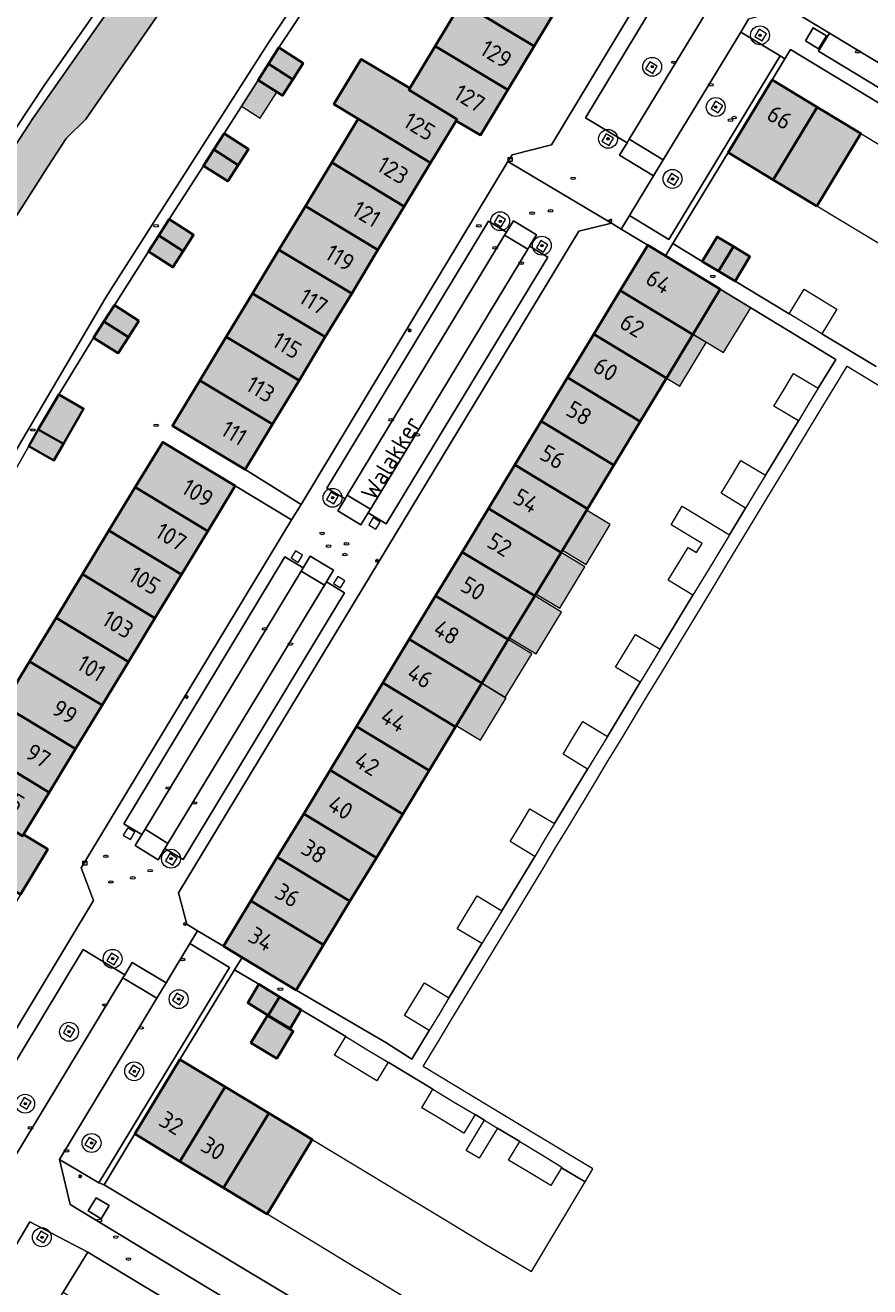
# Model space of a CAD drawing. Header units: metres. Extents: x 125349 to 128236, y 501602 to 503797.
# Tile 615 of 718: x 127601 to 127690, y 502749 to 502882. Entities that reach past the tile are written whole.
import ezdxf
from ezdxf.enums import TextEntityAlignment as Align

# ---------------------------------------------------------------- set-up
doc = ezdxf.new("R2010")
doc.units = ezdxf.units.M
doc.layers.get('0').update_dxf_attribs({"linetype": 'CONTINUOUS'})
for name, color, linetype, lineweight in [('B-WE-GR-BEPLANTING_CULTUUR_BOSPLANTSOEN-GV', 90, 'CONTINUOUS', 18), ('B-WE-GR-BOOM-S-500', 90, 'CONTINUOUS', 18), ('B-WE-GR-GRAS-GV', 60, 'CONTINUOUS', 13), ('B-WE-IE-MEUBILAIR-S', 7, 'CONTINUOUS', 18), ('B-WE-IE-MEUBILAIR_WEGMEUBILAIR-GV', 7, 'CONTINUOUS', 18), ('B-WE-OG-BEBOUWING-GV', 7, 'CONTINUOUS', 35), ('B-WE-OG-BEBOUWING-T18', 10, 'CONTINUOUS', 18), ('B-WE-OG-BEBOUWING_OVERBOUWING-GV', 7, 'CONTINUOUS', 18), ('B-WE-OG-TERREIN_ERF-GV', 7, 'CONTINUOUS', 18), ('B-WE-OG-TERREIN_OEVER-GV', 7, 'CONTINUOUS', 18), ('B-WE-OG-TOPOGRAFIE-T18', 10, 'CONTINUOUS', 18), ('B-WE-OG-WATER_SLOOT-GV', 120, 'CONTINUOUS', 18), ('B-WE-VH-OPENVERHARDING-GV', 90, 'CONTINUOUS', 18), ('B-WE-VH-OPENVERHARDING_BETONSTRAATSTEEN-GV', 90, 'CONTINUOUS', 18)]:
    doc.layers.add(name, color=color, linetype=linetype, lineweight=lineweight)
for name, color, linetype, lineweight, true_color in [('B-WE-OG-BEBOUWING-V', 7, 'CONTINUOUS', 18, 0xcc646e), ('B-WE-OG-BEBOUWING_OVERBOUWING-V', 7, 'CONTINUOUS', 18, 0xcc646e), ('B-WE-OG-WATER_SLOOT-V', 7, 'CONTINUOUS', 18, 0x73e9ff)]:
    doc.layers.add(name, color=color, linetype=linetype, lineweight=lineweight, true_color=true_color)
doc.styles.add('NLCS-ISO', font='NLCS-ISO.ttf')
doc.styles.add('NLCS-ISO-M1000-T18', font='NLCS-ISO.ttf', dxfattribs={"height": 1.8})

# ---------------------------------------------------------------- blocks, each defined once
blk = doc.blocks.new('SIE-MEUBILAIR_KAST_CAI-SO')
for points in [[(-1, 1), (1, 1), (1, 0.84), (-1, 0.84)], [(-1, 0.76), (1, 0.76), (1, -1), (-1, -1)]]:
    blk.add_lwpolyline(points, close=True)
at = {"style": 'NLCS-ISO'}
blk.add_text('cai', height=0.75, dxfattribs=at).set_placement((0, 0), align=Align.MIDDLE_CENTER)
blk = doc.blocks.new('SIE-MEUBILAIR_PAAL_LICHTMAST-SO')
for points in [[(-0.62, 0), (-1, 0)], [(-0.71, 0.71), (-0.44, 0.44)], [(0, 1), (0, 0.62)], [(0.44, 0.44), (0.71, 0.71)], [(1, 0), (0.62, 0)], [(-0.71, -0.71), (-0.44, -0.44)], [(0, -0.62), (0, -1)], [(0.44, -0.44), (0.71, -0.71)]]:
    blk.add_lwpolyline(points)
blk.add_circle((0, 0), 0.5)
blk = doc.blocks.new('SIE-MEUBILAIR_PUT_RIOOLPUT-SO')
blk.add_ellipse((0, 0), major_axis=(1.25, 0), ratio=0.54)
at = {"style": 'NLCS-ISO'}
blk.add_text('ri', height=0.75, dxfattribs=at).set_placement((-0.04, 0.07), align=Align.MIDDLE_CENTER)
blk = doc.blocks.new('SIE-MEUBILAIR_PUT_BRANDKRAAN-SO')
blk.add_ellipse((0, 0), major_axis=(1.25, 0), ratio=0.54)
at = {"style": 'NLCS-ISO'}
blk.add_text('bk', height=0.75, dxfattribs=at).set_placement((0.03, 0), align=Align.MIDDLE_CENTER)
blk = doc.blocks.new('SIE-MEUBILAIR_PUT_KOLK-SO')
blk.add_ellipse((0, 0), major_axis=(1.25, 0), ratio=0.54)
at = {"style": 'NLCS-ISO'}
blk.add_text('klk', height=0.75, dxfattribs=at).set_placement((0.03, 0), align=Align.MIDDLE_CENTER)
blk = doc.blocks.new('SIE-MEUBILAIR_PUT_BRANDSTOFPUT-SO')
blk.add_ellipse((0, 0), major_axis=(1.25, 0), ratio=0.54)
at = {"style": 'NLCS-ISO'}
blk.add_text('brs', height=0.75, dxfattribs=at).set_placement((0.03, 0), align=Align.MIDDLE_CENTER)
blk = doc.blocks.new('SGR-BOOM_01-SO')
at = {"linetype": 'ByBlock', "lineweight": 18}
h = blk.add_hatch(color=0, dxfattribs=at)
h.dxf.hatch_style = 1
edge = h.paths.add_edge_path()
edge.add_arc((0, 0), 0.25, 0, 360)
at = {"color": 0, "linetype": 'ByBlock', "lineweight": 18}
for radius in [2, 0.25]:
    blk.add_circle((0, 0), radius, dxfattribs=at)

msp = doc.modelspace()

# ---------------------------------------------------------------- hatches: boundary and pattern name
at = {"layer": 'B-WE-OG-BEBOUWING-V'}
for points in [[(127649.98, 502889.298), (127647.201, 502884.688), (127654.888, 502880.06), (127657.672, 502884.674)], [(127644.411, 502880.061), (127652.103, 502875.446), (127654.888, 502880.06), (127647.201, 502884.688)], [(127626.755, 502878.184), (127629.338, 502876.535), (127630.427, 502878.241), (127627.85, 502879.9)], [(127644.411, 502880.061), (127641.724, 502875.604), (127641.626, 502875.442), (127646.712, 502872.325), (127646.614, 502872.163), (127649.21, 502870.65), (127649.314, 502870.823), (127652.103, 502875.446)], [(127626.755, 502878.184), (127625.663, 502876.473), (127628.246, 502874.824), (127629.338, 502876.535)], [(127643.921, 502867.707), (127646.614, 502872.163), (127646.712, 502872.325), (127641.626, 502875.442), (127641.724, 502875.604), (127636.578, 502878.695), (127633.68, 502873.906), (127636.251, 502872.352)], [(127675.431, 502868.799), (127680.211, 502865.923), (127684.861, 502873.613), (127680.097, 502876.497)], [(127684.833, 502863.128), (127689.483, 502870.818), (127684.861, 502873.613), (127680.211, 502865.923)], [(127643.921, 502867.707), (127636.251, 502872.352), (127633.455, 502867.732), (127641.135, 502863.098)], [(127620.965, 502869.113), (127623.548, 502867.464), (127624.637, 502869.17), (127622.054, 502870.818)], [(127623.548, 502867.464), (127620.965, 502869.113), (127619.873, 502867.402), (127622.456, 502865.753)], [(127638.354, 502858.497), (127641.135, 502863.098), (127633.455, 502867.732), (127630.663, 502863.121)], [(127638.354, 502858.497), (127630.663, 502863.121), (127627.872, 502858.509), (127635.568, 502853.887)], [(127617.741, 502858.366), (127618.836, 502860.081), (127616.253, 502861.73), (127615.158, 502860.015)], [(127617.741, 502858.366), (127615.158, 502860.015), (127614.067, 502858.305), (127616.65, 502856.656)], [(127672.686, 502857.277), (127674.42, 502856.228), (127675.998, 502858.837), (127674.264, 502859.886)], [(127632.777, 502849.269), (127635.568, 502853.887), (127627.872, 502858.509), (127625.069, 502853.887)], [(127663.998, 502854.188), (127671.695, 502849.542), (127674.59, 502854.328), (127668.789, 502857.864), (127666.915, 502859.006)], [(127675.998, 502858.837), (127674.42, 502856.228), (127676.154, 502855.179), (127677.732, 502857.788)], [(127622.274, 502849.274), (127630.001, 502844.677), (127632.777, 502849.269), (127625.069, 502853.887)], [(127661.212, 502849.582), (127668.903, 502844.927), (127671.695, 502849.542), (127663.998, 502854.188)], [(127610.442, 502852.625), (127609.342, 502850.901), (127611.931, 502849.262), (127613.025, 502850.976)], [(127608.25, 502849.19), (127610.839, 502847.551), (127611.931, 502849.262), (127609.342, 502850.901)], [(127622.274, 502849.274), (127619.485, 502844.67), (127627.2, 502840.042), (127630.001, 502844.677)], [(127661.212, 502849.582), (127658.42, 502844.968), (127666.111, 502840.313), (127668.903, 502844.927)], [(127627.2, 502840.042), (127619.485, 502844.67), (127616.59, 502839.88), (127624.286, 502835.233)], [(127655.629, 502840.354), (127663.319, 502835.698), (127666.111, 502840.313), (127658.42, 502844.968)], [(127604.577, 502843.184), (127602.386, 502839.489), (127605.051, 502837.957), (127607.18, 502841.677)], [(127605.051, 502837.957), (127602.386, 502839.489), (127601.375, 502837.722), (127604.043, 502836.195)], [(127655.629, 502840.354), (127652.837, 502835.74), (127660.527, 502831.083), (127663.319, 502835.698)], [(127623.237, 502833.507), (127615.56, 502838.15), (127612.649, 502833.386), (127620.335, 502828.715)], [(127657.735, 502826.468), (127660.527, 502831.083), (127652.837, 502835.74), (127650.046, 502831.126)], [(127617.54, 502824.111), (127620.335, 502828.715), (127612.649, 502833.386), (127609.86, 502828.782)], [(127657.735, 502826.468), (127650.046, 502831.126), (127647.249, 502826.504), (127654.943, 502821.854)], [(127617.54, 502824.111), (127609.86, 502828.782), (127607.06, 502824.161), (127614.74, 502819.498)], [(127644.447, 502821.873), (127652.151, 502817.239), (127654.943, 502821.854), (127647.249, 502826.504)], [(127604.266, 502819.549), (127611.935, 502814.876), (127614.74, 502819.498), (127607.06, 502824.161)], [(127644.447, 502821.873), (127641.66, 502817.267), (127649.354, 502812.615), (127652.151, 502817.239)], [(127604.266, 502819.549), (127601.466, 502814.927), (127609.145, 502810.281), (127611.935, 502814.876)], [(127641.66, 502817.267), (127638.864, 502812.645), (127646.557, 502807.992), (127649.354, 502812.615)], [(127598.667, 502810.306), (127606.345, 502805.668), (127609.145, 502810.281), (127601.466, 502814.927)], [(127643.765, 502803.377), (127646.557, 502807.992), (127638.864, 502812.645), (127636.072, 502808.031)], [(127598.667, 502810.306), (127595.883, 502805.711), (127603.54, 502801.046), (127606.345, 502805.668)], [(127633.28, 502803.417), (127640.973, 502798.763), (127643.765, 502803.377), (127636.072, 502808.031)], [(127600.838, 502796.596), (127603.54, 502801.046), (127595.883, 502805.711), (127592.96, 502800.92), (127595.522, 502799.364), (127595.621, 502799.526), (127600.74, 502796.433)], [(127633.28, 502803.417), (127630.489, 502798.803), (127638.181, 502794.148), (127640.973, 502798.763)], [(127600.838, 502796.596), (127600.74, 502796.433), (127595.621, 502799.526), (127595.522, 502799.364), (127592.836, 502794.916), (127600.497, 502790.252), (127603.39, 502795.04)], [(127627.697, 502794.189), (127635.389, 502789.533), (127638.181, 502794.148), (127630.489, 502798.803)], [(127627.697, 502794.189), (127624.906, 502789.575), (127632.597, 502784.918), (127635.389, 502789.533)], [(127632.597, 502784.918), (127624.906, 502789.575), (127622.001, 502784.768), (127623.961, 502783.588), (127629.701, 502780.133)], [(127625.746, 502780.744), (127624.558, 502778.773), (127626.744, 502777.456), (127627.931, 502779.427)], [(127630.228, 502778.043), (127627.931, 502779.427), (127626.744, 502777.456), (127629.04, 502776.072)], [(127626.641, 502777.435), (127624.904, 502774.552), (127627.651, 502772.897), (127629.388, 502775.78)], [(127622.165, 502769.894), (127617.376, 502772.783), (127612.603, 502764.901), (127617.392, 502762.002)], [(127622.165, 502769.894), (127617.392, 502762.002), (127622.01, 502759.209), (127626.782, 502767.102)], [(127622.01, 502759.209), (127626.619, 502756.422), (127631.391, 502764.315), (127626.782, 502767.102)]]:
    msp.add_hatch(color=256, dxfattribs=at).paths.add_polyline_path(points)
at = {"layer": 'B-WE-OG-BEBOUWING_OVERBOUWING-V'}
for points in [[(127627.651, 502875.204), (127625.663, 502876.473), (127623.891, 502873.698), (127625.879, 502872.429)], [(127674.59, 502854.328), (127671.715, 502849.576), (127674.943, 502847.623), (127677.815, 502852.37)], [(127671.695, 502849.542), (127668.903, 502844.927), (127670.318, 502844.071), (127673.11, 502848.688)], [(127660.435, 502830.931), (127657.886, 502826.719), (127660.396, 502825.2), (127662.946, 502829.412)], [(127657.735, 502826.468), (127655.083, 502822.087), (127657.609, 502820.559), (127660.263, 502824.947)], [(127654.943, 502821.854), (127652.27, 502817.435), (127655.102, 502815.722), (127657.776, 502820.142)], [(127652.148, 502817.234), (127649.353, 502812.614), (127651.833, 502811.114), (127654.628, 502815.734)], [(127649.353, 502812.614), (127646.643, 502808.135), (127649.218, 502806.577), (127651.929, 502811.056), (127651.833, 502811.114)]]:
    msp.add_hatch(color=256, dxfattribs=at).paths.add_polyline_path(points)
at = {"layer": 'B-WE-OG-WATER_SLOOT-V'}
h = msp.add_hatch(color=256, dxfattribs=at)
edge = h.paths.add_edge_path()
edge.add_line((127547.046, 502763.93), (127548.776, 502767.502))
edge.add_line((127548.776, 502767.502), (127550.921, 502771.931))
edge.add_line((127550.921, 502771.931), (127557.567, 502785.122))
edge.add_line((127557.567, 502785.122), (127584.647, 502835.197))
edge.add_arc((127657.476, 502797.221), 82.135, 147.34765, 152.46033, ccw=False)
edge.add_arc((127676.925, 502783.52), 105.908, 144.75254, 146.78375, ccw=False)
edge.add_arc((127643.483, 502803.543), 67.107, 140.05891, 142.23532, ccw=False)
edge.add_arc((127580.604, 502854.078), 13.644, 326.89078, 337.3934)
edge.add_arc((127588.477, 502849.764), 4.813, 348.84389, 375.80469)
edge.add_line((127593.108, 502851.075), (127594.805, 502853.827))
edge.add_line((127594.805, 502853.827), (127603.376, 502867.256))
edge.add_line((127603.376, 502867.256), (127605.345, 502870.291))
edge.add_line((127605.345, 502870.291), (127607.419, 502872.334))
edge.add_line((127607.419, 502872.334), (127642.107, 502922.492))
edge.add_line((127642.107, 502922.492), (127643.377, 502924.329))
edge.add_arc((127703.318, 502890.512), 68.822, 141.85302, 150.56934, ccw=False)
edge.add_arc((127706.558, 502887.57), 73.188, 135.42389, 141.60909, ccw=False)
edge.add_arc((127763.555, 502836.98), 149.347, 131.84164, 136.94602, ccw=False)
edge.add_arc((127705.789, 502895.951), 66.983, 117.44423, 128.67788, ccw=False)
edge.add_arc((128077.548, 502324.54), 748.392, 121.642514, 122.547125, ccw=False)
edge.add_arc((127608.977, 503071.58), 133.596, 304.64652, 310.67804)
edge.add_arc((127566.102, 503128.037), 204.403, 309.47715, 312.59843)
edge.add_arc((127680.575, 502996.185), 30.276, 322.06594, 335.00407)
edge.add_line((127708.015, 502983.392), (127710.172, 502987.045))
edge.add_line((127710.172, 502987.045), (127719.627, 502998.369))
edge.add_arc((127717.765, 502998.013), 1.896, 10.80986, 65.10278)
edge.add_arc((127717.765, 502998.018), 1.891, 65.0526, 112.45995)
edge.add_arc((127717.741, 502998.058), 1.845, 112.24459, 124.21573)
edge.add_arc((127757.699, 502963.797), 54.418, 138.87983, 143.67477)
edge.add_line((127713.856, 502996.032), (127711.144, 502991.936))
edge.add_line((127711.144, 502991.936), (127708.426, 502987.871))
edge.add_line((127708.426, 502987.871), (127706.176, 502984.608))
edge.add_arc((127656.112, 503027.16), 65.704, 315.65704, 319.63679, ccw=False)
edge.add_arc((127650.649, 503031.795), 72.853, 305.44484, 316.05304, ccw=False)
edge.add_arc((127556.973, 503140.8), 216.378, 305.26387, 308.9163, ccw=False)
edge.add_arc((127597.305, 503087.429), 149.53, 298.18054, 304.45213, ccw=False)
edge.add_arc((127743.982, 502846.403), 133.096, 124.85317, 130.86512)
edge.add_arc((127720.73, 502876.353), 95.254, 132.07475, 140.4436)
edge.add_arc((127732.303, 502865.426), 111.141, 139.9003, 149.03714)
edge.add_line((127637, 502922.606), (127601.883, 502872.5))
edge.add_line((127601.883, 502872.5), (127599.92, 502869.465))
edge.add_line((127599.92, 502869.465), (127589.168, 502852.341))
edge.add_arc((129132.953, 501981.939), 1772.251, 150.585246, 151.351563)
edge.add_arc((128961.409, 502073.734), 1577.698, 151.290308, 152.127044)
edge.add_arc((129503.706, 501782.032), 2193.46, 152.01395, 152.778045)
edge.add_line((127553.191, 502785.406), (127543.994, 502765.39))
edge.add_line((127543.994, 502765.39), (127547.046, 502763.93))

# ---------------------------------------------------------------- linework, layer by layer
at = {"layer": 'B-WE-GR-BEPLANTING_CULTUUR_BOSPLANTSOEN-GV', "flags": 128}
for points in [[(127646.741, 502919.61), (127642.107, 502922.492), (127607.419, 502872.334), (127605.345, 502870.291), (127603.376, 502867.256), (127594.805, 502853.827)], [(127562.7, 502768.711), (127569.143, 502781.254), (127579.006, 502800.496), (127589.524, 502819.424), (127609.431, 502853.27), (127610.084, 502854.292), (127626.807, 502880.496), (127630.707, 502886.396), (127648.082, 502911.537), (127672.873, 502896.36)]]:
    msp.add_lwpolyline(points, dxfattribs=at)
at = {"layer": 'B-WE-GR-GRAS-GV', "flags": 128}
msp.add_lwpolyline([(127548.7, 502763.138), (127547.046, 502763.93), (127543.994, 502765.39), (127543.67, 502765.481), (127543.541, 502767.131), (127544.486, 502770.597), (127546.651, 502775.545), (127548.463, 502779.142), (127558.326, 502798.015), (127573.971, 502826.708), (127593.598, 502861.69), (127603.093, 502876.015), (127631.909, 502917.167)], dxfattribs=at)
at = {"layer": 'B-WE-IE-MEUBILAIR_WEGMEUBILAIR-GV', "flags": 128}
for points in [[(127678.254, 502881.08), (127679.017, 502880.613), (127679.477, 502881.37), (127678.709, 502881.848)], [(127667.132, 502878.403), (127666.672, 502877.643), (127667.436, 502877.177), (127667.904, 502877.949)], [(127674.387, 502872.984), (127674.855, 502873.735), (127674.095, 502874.218), (127673.613, 502873.445)], [(127662.818, 502869.543), (127663.278, 502870.31), (127662.515, 502870.773), (127662.049, 502870.008)], [(127670.202, 502866.093), (127669.443, 502866.576), (127668.98, 502865.798), (127669.746, 502865.348)], [(127651.405, 502860.925), (127651.87, 502861.708), (127651.104, 502862.156), (127650.649, 502861.399)], [(127655.123, 502858.697), (127655.89, 502858.239), (127656.328, 502859.021), (127655.581, 502859.47)], [(127634.134, 502832.368), (127633.362, 502832.834), (127632.9, 502832.067), (127633.67, 502831.597)], [(127637.375, 502829.391), (127638.143, 502828.92), (127638.6, 502829.68), (127637.844, 502830.156)], [(127629.61, 502826.647), (127629.152, 502825.876), (127629.912, 502825.411), (127630.378, 502826.183)], [(127634.395, 502822.715), (127634.859, 502823.472), (127634.093, 502823.925), (127633.631, 502823.171)], [(127611.389, 502796.547), (127612.152, 502796.085), (127612.622, 502796.847), (127611.864, 502797.325)], [(127616.631, 502793.357), (127617.097, 502794.11), (127616.328, 502794.577), (127615.874, 502793.803)], [(127610.131, 502784.024), (127609.658, 502783.264), (127610.423, 502782.8), (127610.878, 502783.575)], [(127617.354, 502778.57), (127617.812, 502779.346), (127617.043, 502779.82), (127616.581, 502779.056)], [(127605.044, 502775.621), (127605.795, 502775.161), (127606.261, 502775.925), (127605.486, 502776.388)], [(127611.964, 502771.429), (127612.727, 502770.957), (127613.185, 502771.724), (127612.424, 502772.193)], [(127601.176, 502767.516), (127601.65, 502768.286), (127600.885, 502768.759), (127600.419, 502767.984)], [(127608.559, 502764.083), (127607.793, 502764.542), (127607.328, 502763.783), (127608.095, 502763.314)], [(127602.652, 502754.597), (127602.204, 502753.839), (127602.969, 502753.36), (127603.429, 502754.152)]]:
    msp.add_lwpolyline(points, close=True, dxfattribs=at)
at = {"layer": 'B-WE-OG-BEBOUWING-GV', "flags": 128}
for points in [[(127649.98, 502889.298), (127647.201, 502884.688), (127654.888, 502880.06), (127657.672, 502884.674)], [(127644.411, 502880.061), (127652.103, 502875.446), (127654.888, 502880.06), (127647.201, 502884.688)], [(127626.755, 502878.184), (127629.338, 502876.535), (127630.427, 502878.241), (127627.85, 502879.9)], [(127644.411, 502880.061), (127641.724, 502875.604), (127641.626, 502875.442), (127646.712, 502872.325), (127646.614, 502872.163), (127649.21, 502870.65), (127649.314, 502870.823), (127652.103, 502875.446)], [(127626.755, 502878.184), (127625.663, 502876.473), (127628.246, 502874.824), (127629.338, 502876.535)], [(127643.921, 502867.707), (127646.614, 502872.163), (127646.712, 502872.325), (127641.626, 502875.442), (127641.724, 502875.604), (127636.578, 502878.695), (127633.68, 502873.906), (127636.251, 502872.352)], [(127675.431, 502868.799), (127680.211, 502865.923), (127684.861, 502873.613), (127680.097, 502876.497)], [(127684.833, 502863.128), (127689.483, 502870.818), (127684.861, 502873.613), (127680.211, 502865.923)], [(127643.921, 502867.707), (127636.251, 502872.352), (127633.455, 502867.732), (127641.135, 502863.098)], [(127620.965, 502869.113), (127623.548, 502867.464), (127624.637, 502869.17), (127622.054, 502870.818)], [(127623.548, 502867.464), (127620.965, 502869.113), (127619.873, 502867.402), (127622.456, 502865.753)], [(127638.354, 502858.497), (127641.135, 502863.098), (127633.455, 502867.732), (127630.663, 502863.121)], [(127638.354, 502858.497), (127630.663, 502863.121), (127627.872, 502858.509), (127635.568, 502853.887)], [(127617.741, 502858.366), (127618.836, 502860.081), (127616.253, 502861.73), (127615.158, 502860.015)], [(127617.741, 502858.366), (127615.158, 502860.015), (127614.067, 502858.305), (127616.65, 502856.656)], [(127672.686, 502857.277), (127674.42, 502856.228), (127675.998, 502858.837), (127674.264, 502859.886)], [(127632.777, 502849.269), (127635.568, 502853.887), (127627.872, 502858.509), (127625.069, 502853.887)], [(127663.998, 502854.188), (127671.695, 502849.542), (127674.59, 502854.328), (127668.789, 502857.864), (127666.915, 502859.006)], [(127675.998, 502858.837), (127674.42, 502856.228), (127676.154, 502855.179), (127677.732, 502857.788)], [(127622.274, 502849.274), (127630.001, 502844.677), (127632.777, 502849.269), (127625.069, 502853.887)], [(127661.212, 502849.582), (127668.903, 502844.927), (127671.695, 502849.542), (127663.998, 502854.188)], [(127610.442, 502852.625), (127609.342, 502850.901), (127611.931, 502849.262), (127613.025, 502850.976)], [(127608.25, 502849.19), (127610.839, 502847.551), (127611.931, 502849.262), (127609.342, 502850.901)], [(127622.274, 502849.274), (127619.485, 502844.67), (127627.2, 502840.042), (127630.001, 502844.677)], [(127661.212, 502849.582), (127658.42, 502844.968), (127666.111, 502840.313), (127668.903, 502844.927)], [(127627.2, 502840.042), (127619.485, 502844.67), (127616.59, 502839.88), (127624.286, 502835.233)], [(127655.629, 502840.354), (127663.319, 502835.698), (127666.111, 502840.313), (127658.42, 502844.968)], [(127604.577, 502843.184), (127602.386, 502839.489), (127605.051, 502837.957), (127607.18, 502841.677)], [(127605.051, 502837.957), (127602.386, 502839.489), (127601.375, 502837.722), (127604.043, 502836.195)], [(127655.629, 502840.354), (127652.837, 502835.74), (127660.527, 502831.083), (127663.319, 502835.698)], [(127623.237, 502833.507), (127615.56, 502838.15), (127612.649, 502833.386), (127620.335, 502828.715)], [(127657.735, 502826.468), (127660.527, 502831.083), (127652.837, 502835.74), (127650.046, 502831.126)], [(127617.54, 502824.111), (127620.335, 502828.715), (127612.649, 502833.386), (127609.86, 502828.782)], [(127657.735, 502826.468), (127650.046, 502831.126), (127647.249, 502826.504), (127654.943, 502821.854)], [(127617.54, 502824.111), (127609.86, 502828.782), (127607.06, 502824.161), (127614.74, 502819.498)], [(127644.447, 502821.873), (127652.151, 502817.239), (127654.943, 502821.854), (127647.249, 502826.504)], [(127604.266, 502819.549), (127611.935, 502814.876), (127614.74, 502819.498), (127607.06, 502824.161)], [(127644.447, 502821.873), (127641.66, 502817.267), (127649.354, 502812.615), (127652.151, 502817.239)], [(127604.266, 502819.549), (127601.466, 502814.927), (127609.145, 502810.281), (127611.935, 502814.876)], [(127641.66, 502817.267), (127638.864, 502812.645), (127646.557, 502807.992), (127649.354, 502812.615)], [(127598.667, 502810.306), (127606.345, 502805.668), (127609.145, 502810.281), (127601.466, 502814.927)], [(127643.765, 502803.377), (127646.557, 502807.992), (127638.864, 502812.645), (127636.072, 502808.031)], [(127598.667, 502810.306), (127595.883, 502805.711), (127603.54, 502801.046), (127606.345, 502805.668)], [(127633.28, 502803.417), (127640.973, 502798.763), (127643.765, 502803.377), (127636.072, 502808.031)], [(127600.838, 502796.596), (127603.54, 502801.046), (127595.883, 502805.711), (127592.96, 502800.92), (127595.522, 502799.364), (127595.621, 502799.526), (127600.74, 502796.433)], [(127633.28, 502803.417), (127630.489, 502798.803), (127638.181, 502794.148), (127640.973, 502798.763)], [(127600.838, 502796.596), (127600.74, 502796.433), (127595.621, 502799.526), (127595.522, 502799.364), (127592.836, 502794.916), (127600.497, 502790.252), (127603.39, 502795.04)], [(127627.697, 502794.189), (127635.389, 502789.533), (127638.181, 502794.148), (127630.489, 502798.803)], [(127627.697, 502794.189), (127624.906, 502789.575), (127632.597, 502784.918), (127635.389, 502789.533)], [(127632.597, 502784.918), (127624.906, 502789.575), (127622.001, 502784.768), (127623.961, 502783.588), (127629.701, 502780.133)], [(127625.746, 502780.744), (127624.558, 502778.773), (127626.744, 502777.456), (127627.931, 502779.427)], [(127630.228, 502778.043), (127627.931, 502779.427), (127626.744, 502777.456), (127629.04, 502776.072)], [(127626.641, 502777.435), (127624.904, 502774.552), (127627.651, 502772.897), (127629.388, 502775.78)], [(127622.165, 502769.894), (127617.376, 502772.783), (127612.603, 502764.901), (127617.392, 502762.002)], [(127622.165, 502769.894), (127617.392, 502762.002), (127622.01, 502759.209), (127626.782, 502767.102)], [(127622.01, 502759.209), (127626.619, 502756.422), (127631.391, 502764.315), (127626.782, 502767.102)]]:
    msp.add_lwpolyline(points, close=True, dxfattribs=at)
at = {"layer": 'B-WE-OG-BEBOUWING_OVERBOUWING-GV', "flags": 128}
for points in [[(127627.651, 502875.204), (127625.663, 502876.473), (127623.891, 502873.698), (127625.879, 502872.429)], [(127674.59, 502854.328), (127671.715, 502849.576), (127674.943, 502847.623), (127677.815, 502852.37)], [(127671.695, 502849.542), (127668.903, 502844.927), (127670.318, 502844.071), (127673.11, 502848.688)], [(127660.435, 502830.931), (127657.886, 502826.719), (127660.396, 502825.2), (127662.946, 502829.412)], [(127657.735, 502826.468), (127655.083, 502822.087), (127657.609, 502820.559), (127660.263, 502824.947)], [(127654.943, 502821.854), (127652.27, 502817.435), (127655.102, 502815.722), (127657.776, 502820.142)], [(127652.148, 502817.234), (127649.353, 502812.614), (127651.833, 502811.114), (127654.628, 502815.734)], [(127649.353, 502812.614), (127646.643, 502808.135), (127649.218, 502806.577), (127651.929, 502811.056), (127651.833, 502811.114)]]:
    msp.add_lwpolyline(points, close=True, dxfattribs=at)
at = {"layer": 'B-WE-OG-TERREIN_ERF-GV', "flags": 128}
for points in [[(127643.921, 502867.707), (127641.135, 502863.098), (127638.354, 502858.497), (127635.568, 502853.887), (127632.777, 502849.269), (127630.001, 502844.677), (127627.2, 502840.042), (127624.286, 502835.233), (127630.21, 502831.547), (127652.111, 502867.837), (127652.551, 502868.567), (127656.732, 502869.628), (127672.126, 502895.147), (127666.129, 502898.692), (127663.241, 502893.903), (127660.457, 502889.288), (127657.672, 502884.674), (127654.888, 502880.06), (127652.103, 502875.446), (127649.314, 502870.823), (127649.21, 502870.65), (127646.614, 502872.163)], [(127681.438, 502878.711), (127680.097, 502876.497), (127684.861, 502873.613), (127689.483, 502870.818), (127694.097, 502868.028), (127698.745, 502865.217), (127703.333, 502862.442), (127707.964, 502859.642), (127712.586, 502856.847), (127717.39, 502853.951), (127718.746, 502856.199), (127719.303, 502857.122), (127682.034, 502879.695)], [(127627.697, 502794.189), (127630.489, 502798.803), (127633.28, 502803.417), (127636.072, 502808.031), (127638.864, 502812.645), (127641.66, 502817.267), (127644.447, 502821.873), (127647.249, 502826.504), (127650.046, 502831.126), (127652.837, 502835.74), (127655.629, 502840.354), (127658.42, 502844.968), (127661.212, 502849.582), (127663.998, 502854.188), (127666.915, 502859.006), (127664.099, 502860.686), (127663.061, 502861.305), (127659.629, 502860.473), (127617.234, 502790.413), (127618.127, 502787.092), (127619.26, 502786.412), (127622.001, 502784.768), (127624.906, 502789.575)], [(127675.56, 502828.326), (127677.277, 502831.161), (127674.676, 502832.736), (127675.73, 502834.475), (127676.778, 502836.206), (127679.378, 502834.631), (127682.859, 502840.377), (127680.259, 502841.952), (127681.312, 502843.691), (127682.36, 502845.422), (127684.96, 502843.847), (127686.816, 502846.903), (127674.59, 502854.328), (127671.695, 502849.542), (127668.903, 502844.927), (127666.111, 502840.313), (127663.319, 502835.698), (127660.527, 502831.083), (127657.735, 502826.468), (127654.943, 502821.854), (127652.151, 502817.239), (127649.354, 502812.615), (127646.557, 502807.992), (127643.765, 502803.377), (127640.973, 502798.763), (127638.181, 502794.148), (127635.389, 502789.533), (127632.597, 502784.918), (127629.701, 502780.133), (127639.181, 502774.583), (127641.949, 502772.835), (127643.773, 502775.85), (127641.173, 502777.425), (127642.221, 502779.156), (127643.27, 502780.886), (127645.87, 502779.311), (127649.35, 502785.057), (127646.75, 502786.632), (127647.804, 502788.371), (127648.857, 502790.11), (127651.457, 502788.535), (127654.943, 502794.29), (127652.343, 502795.865), (127653.396, 502797.604), (127654.444, 502799.335), (127657.044, 502797.76), (127660.535, 502803.523), (127657.951, 502805.123), (127658.989, 502806.837), (127660.037, 502808.567), (127662.637, 502806.992), (127666.112, 502812.73), (127663.512, 502814.305), (127664.566, 502816.044), (127665.619, 502817.783), (127668.219, 502816.208), (127671.694, 502821.946), (127669.094, 502823.521), (127670.143, 502825.251), (127671.191, 502826.982), (127672.09, 502826.438), (127672.672, 502827.398), (127669.386, 502829.388), (127670.573, 502831.347)], [(127580.875, 502757.756), (127586.896, 502754.176), (127608.237, 502789.601), (127606.911, 502793.068), (127629.193, 502829.902), (127623.237, 502833.507), (127620.335, 502828.715), (127617.54, 502824.111), (127614.74, 502819.498), (127611.935, 502814.876), (127609.145, 502810.281), (127606.345, 502805.668), (127603.54, 502801.046), (127600.838, 502796.596), (127603.39, 502795.04), (127600.497, 502790.252), (127597.719, 502785.653), (127594.921, 502781.02), (127592.132, 502776.404), (127589.344, 502771.788), (127586.555, 502767.172), (127583.767, 502762.557)], [(127649.626, 502766.35), (127648.642, 502766.943), (127647.454, 502764.973), (127645.175, 502766.347), (127642.981, 502767.669), (127644.169, 502769.64), (127639.422, 502772.501), (127638.234, 502770.53), (127637.065, 502771.234), (127635.989, 502771.883), (127633.753, 502773.231), (127634.941, 502775.202), (127630.228, 502778.043), (127629.04, 502776.072), (127626.744, 502777.456), (127624.558, 502778.773), (127625.746, 502780.744), (127623.173, 502782.287), (127617.376, 502772.783), (127622.165, 502769.894), (127626.782, 502767.102), (127631.391, 502764.315), (127636.009, 502761.523), (127640.549, 502758.777), (127645.167, 502755.985), (127649.776, 502753.198), (127654.591, 502750.323), (127660.28, 502759.847), (127657.794, 502761.332), (127656.649, 502759.431), (127654.421, 502760.774), (127652.176, 502762.127), (127653.364, 502764.098), (127651.006, 502765.519), (127649.084, 502762.327), (127647.704, 502763.158)], [(127626.641, 502777.435), (127629.388, 502775.78), (127627.651, 502772.897), (127624.904, 502774.552)], [(127622.01, 502759.209), (127617.392, 502762.002), (127612.603, 502764.901), (127609.361, 502759.521), (127625.201, 502750), (127646.651, 502737.107), (127649.8, 502742.406), (127645.003, 502745.305), (127640.394, 502748.092), (127637.238, 502750), (127635.777, 502750.884), (127631.236, 502753.63), (127626.619, 502756.422)], [(127637.534, 502728.507), (127642.328, 502725.621), (127644.907, 502729.907), (127627.809, 502740.221), (127626.158, 502741.216), (127611.596, 502750), (127607.634, 502752.39), (127606.169, 502750), (127605.018, 502748.149), (127609.804, 502745.24), (127614.425, 502742.451), (127619.047, 502739.663), (127623.669, 502736.874), (127628.29, 502734.085), (127632.912, 502731.296)]]:
    msp.add_lwpolyline(points, close=True, dxfattribs=at)
for points in [[(127630.707, 502886.396), (127626.807, 502880.496), (127610.084, 502854.292), (127609.431, 502853.27), (127589.524, 502819.424)], [(127598.04, 502831.893), (127601.375, 502837.722), (127602.386, 502839.489), (127604.577, 502843.184), (127608.25, 502849.19), (127609.342, 502850.901), (127610.442, 502852.625), (127614.067, 502858.305), (127615.158, 502860.015), (127616.253, 502861.73), (127619.873, 502867.402), (127620.965, 502869.113), (127622.054, 502870.818), (127625.663, 502876.473), (127626.755, 502878.184), (127627.85, 502879.9), (127631.65, 502885.65)], [(127631.65, 502885.65), (127627.85, 502879.9), (127630.427, 502878.241), (127629.338, 502876.535), (127628.246, 502874.824), (127625.663, 502876.473), (127622.054, 502870.818), (127624.637, 502869.17), (127623.548, 502867.464), (127622.456, 502865.753), (127619.873, 502867.402), (127616.253, 502861.73), (127618.836, 502860.081), (127617.741, 502858.366), (127616.65, 502856.656), (127614.067, 502858.305), (127610.442, 502852.625), (127613.025, 502850.976), (127611.931, 502849.262), (127610.839, 502847.551), (127608.25, 502849.19), (127604.577, 502843.184), (127607.18, 502841.677), (127605.051, 502837.957), (127604.043, 502836.195), (127601.375, 502837.722), (127598.04, 502831.893)], [(127598.667, 502810.306), (127601.466, 502814.927), (127604.266, 502819.549), (127607.06, 502824.161), (127609.86, 502828.782), (127612.649, 502833.386), (127615.56, 502838.15), (127623.237, 502833.507), (127629.193, 502829.902), (127630.21, 502831.547), (127624.286, 502835.233), (127616.59, 502839.88), (127619.485, 502844.67), (127622.274, 502849.274), (127625.069, 502853.887), (127627.872, 502858.509), (127630.663, 502863.121), (127633.455, 502867.732), (127636.251, 502872.352), (127633.68, 502873.906), (127636.578, 502878.695), (127641.724, 502875.604), (127644.411, 502880.061), (127647.201, 502884.688)], [(127694.095, 502857.527), (127689.447, 502860.338), (127684.833, 502863.128), (127680.211, 502865.923), (127675.431, 502868.799), (127669.578, 502859.172), (127672.686, 502857.277), (127674.264, 502859.886), (127675.998, 502858.837), (127677.732, 502857.788), (127676.154, 502855.179), (127681.891, 502851.708), (127683.47, 502854.318), (127685.204, 502853.269), (127686.938, 502852.22), (127685.359, 502849.61), (127691.088, 502846.145)], [(127691.088, 502846.145), (127685.359, 502849.61), (127683.625, 502850.659), (127681.891, 502851.708), (127676.154, 502855.179), (127674.42, 502856.228), (127672.686, 502857.277), (127669.578, 502859.172), (127668.789, 502857.864), (127674.59, 502854.328), (127686.816, 502846.903), (127684.96, 502843.847), (127683.912, 502842.116), (127682.859, 502840.377), (127679.378, 502834.631), (127678.33, 502832.9), (127677.277, 502831.161), (127675.56, 502828.326), (127673.791, 502825.407), (127672.743, 502823.676), (127671.694, 502821.946), (127668.219, 502816.208), (127667.166, 502814.469), (127666.112, 502812.73), (127662.637, 502806.992), (127661.589, 502805.262), (127660.535, 502803.523), (127657.044, 502797.76), (127655.996, 502796.029), (127654.943, 502794.29), (127651.457, 502788.535), (127650.404, 502786.796), (127649.35, 502785.057), (127645.87, 502779.311), (127644.822, 502777.581), (127643.773, 502775.85), (127641.949, 502772.835), (127639.181, 502774.583), (127629.701, 502780.133), (127623.961, 502783.588), (127623.173, 502782.287), (127625.746, 502780.744), (127627.931, 502779.427), (127630.228, 502778.043), (127634.941, 502775.202), (127637.177, 502773.854), (127638.295, 502773.18), (127639.422, 502772.501), (127644.169, 502769.64), (127646.363, 502768.317), (127648.642, 502766.943), (127649.626, 502766.35), (127651.006, 502765.519), (127653.364, 502764.098), (127655.609, 502762.744), (127657.836, 502761.402), (127657.794, 502761.332), (127660.28, 502759.847), (127661.096, 502761.193), (127655.18, 502764.78), (127643.15, 502772.059), (127644.648, 502774.536), (127644.727, 502774.666), (127646.083, 502776.905), (127647.443, 502779.153), (127650.299, 502783.871), (127651.649, 502786.101), (127653.004, 502788.341), (127655.833, 502793.016), (127657.189, 502795.255), (127658.544, 502797.495), (127661.384, 502802.187), (127662.739, 502804.426), (127664.094, 502806.666), (127667.012, 502811.486), (127668.362, 502813.717), (127669.717, 502815.956), (127672.593, 502820.708), (127673.942, 502822.937), (127675.298, 502825.178), (127678.19, 502829.956), (127679.54, 502832.187), (127680.89, 502834.418), (127683.715, 502839.084), (127685.07, 502841.323), (127686.425, 502843.563), (127686.501, 502843.688), (127688.012, 502846.177), (127700.06, 502838.86)]]:
    msp.add_lwpolyline(points, dxfattribs=at)
at = {"layer": 'B-WE-OG-TERREIN_OEVER-GV', "flags": 128}
for points in [[(127589.168, 502852.341), (127599.92, 502869.465), (127601.883, 502872.5), (127637, 502922.606)], [(127631.909, 502917.167), (127603.093, 502876.015), (127593.598, 502861.69), (127573.971, 502826.708), (127558.326, 502798.015), (127548.463, 502779.142), (127546.651, 502775.545), (127544.486, 502770.597), (127543.541, 502767.131), (127543.67, 502765.481), (127543.994, 502765.39)]]:
    msp.add_lwpolyline(points, dxfattribs=at)
at = {"layer": 'B-WE-OG-WATER_SLOOT-GV', "flags": 128}
for points in [[(127593.108, 502851.075), (127594.805, 502853.827), (127603.376, 502867.256), (127605.345, 502870.291), (127607.419, 502872.334), (127642.107, 502922.492), (127643.377, 502924.329)], [(127637, 502922.606), (127601.883, 502872.5), (127599.92, 502869.465)]]:
    msp.add_lwpolyline(points, dxfattribs=at)
at = {"layer": 'B-WE-VH-OPENVERHARDING-GV', "flags": 128}
for points in [[(127684.439, 502881.984), (127683.604, 502880.605), (127684.985, 502879.774), (127685.835, 502881.157)], [(127617.376, 502772.783), (127623.173, 502782.287), (127623.961, 502783.588), (127622.001, 502784.768), (127619.26, 502786.412), (127618.435, 502785.048), (127622.627, 502782.513), (127608.814, 502759.726), (127609.361, 502759.521), (127612.603, 502764.901)], [(127607.671, 502756.76), (127609.035, 502755.933), (127609.889, 502757.322), (127608.499, 502758.146)]]:
    msp.add_lwpolyline(points, close=True, dxfattribs=at)
at = {"layer": 'B-WE-VH-OPENVERHARDING_BETONSTRAATSTEEN-GV', "flags": 128}
for points in [[(127672.126, 502895.147), (127656.732, 502869.628), (127652.551, 502868.567), (127652.111, 502867.837), (127663.061, 502861.305), (127664.099, 502860.686), (127664.982, 502862.139), (127667.522, 502866.324), (127663.936, 502868.501), (127664.728, 502869.81), (127660.339, 502872.464), (127673.357, 502894.068)], [(127677.782, 502891.392), (127664.963, 502870.199), (127668.552, 502868.02), (127676.766, 502881.55), (127677.599, 502882.922)], [(127681.765, 502884.093), (127686.145, 502881.446), (127704.579, 502870.303), (127706.248, 502869.294), (127720.033, 502860.961), (127724.8, 502858.08), (127725.225, 502856.488), (127724.794, 502855.778), (127731.52, 502851.713), (127733.582, 502850.467), (127736.211, 502854.824), (127736.199, 502854.831), (127717.768, 502865.942), (127716.263, 502866.864), (127711.553, 502869.774), (127710.525, 502873.845), (127706.534, 502876.293), (127704.785, 502875.816), (127679.064, 502891.336)], [(127594.097, 502762.812), (127607.139, 502784.421), (127611.55, 502781.756), (127612.333, 502783.052), (127615.918, 502780.884), (127618.435, 502785.048), (127619.26, 502786.412), (127618.127, 502787.092), (127617.234, 502790.413), (127659.629, 502860.473), (127663.061, 502861.305), (127652.111, 502867.837), (127630.21, 502831.547), (127629.193, 502829.902), (127606.911, 502793.068), (127608.237, 502789.601), (127586.896, 502754.176)], [(127627.882, 502744.074), (127618.057, 502750), (127605.77, 502757.428), (127604.629, 502762.211), (127614.936, 502779.26), (127611.352, 502781.427), (127598.5, 502760.153)], [(127596.929, 502748.019), (127598.143, 502750), (127601.506, 502755.582), (127607.634, 502752.39), (127611.596, 502750), (127626.158, 502741.216)]]:
    msp.add_lwpolyline(points, dxfattribs=at)
for points in [[(127664.728, 502869.81), (127664.963, 502870.199), (127677.782, 502891.392), (127673.357, 502894.068), (127660.339, 502872.464)], [(127719.192, 502855.927), (127723.349, 502853.396), (127724.794, 502855.778), (127725.225, 502856.488), (127724.8, 502858.08), (127720.033, 502860.961), (127718.874, 502859.044), (127705.089, 502867.377), (127706.248, 502869.294), (127704.579, 502870.303), (127703.42, 502868.386), (127684.986, 502879.529), (127686.145, 502881.446), (127681.765, 502884.093), (127677.599, 502882.922), (127676.766, 502881.55), (127680.935, 502879.017), (127681.438, 502878.711), (127682.034, 502879.695), (127719.303, 502857.122), (127718.746, 502856.199)], [(127684.439, 502881.984), (127685.835, 502881.157), (127684.985, 502879.774), (127683.604, 502880.605)], [(127664.982, 502862.139), (127669.155, 502859.606), (127680.935, 502879.017), (127676.766, 502881.55), (127668.552, 502868.02), (127667.522, 502866.324)], [(127704.579, 502870.303), (127686.145, 502881.446), (127684.986, 502879.529), (127703.42, 502868.386)], [(127681.438, 502878.711), (127680.935, 502879.017), (127669.155, 502859.606), (127664.982, 502862.139), (127664.099, 502860.686), (127666.915, 502859.006), (127668.789, 502857.864), (127669.578, 502859.172), (127675.431, 502868.799), (127680.097, 502876.497)], [(127664.728, 502869.81), (127663.936, 502868.501), (127667.522, 502866.324), (127668.552, 502868.02), (127664.963, 502870.199)], [(127634.864, 502832.12), (127632.948, 502833.28), (127650.047, 502861.527), (127651.964, 502860.367), (127652.693, 502861.572), (127655.131, 502860.09), (127654.404, 502858.89), (127656.321, 502857.73), (127639.222, 502829.482), (127637.305, 502830.642), (127636.551, 502829.396), (127634.112, 502830.878)], [(127634.864, 502832.12), (127635.105, 502832.518), (127651.761, 502860.033), (127651.964, 502860.367), (127650.047, 502861.527), (127632.948, 502833.28)], [(127654.202, 502858.555), (127654.404, 502858.89), (127655.131, 502860.09), (127652.693, 502861.572), (127651.964, 502860.367), (127651.761, 502860.033)], [(127654.202, 502858.555), (127651.761, 502860.033), (127635.105, 502832.518), (127637.544, 502831.036)], [(127654.202, 502858.555), (127637.544, 502831.036), (127637.305, 502830.642), (127639.222, 502829.482), (127656.321, 502857.73), (127654.404, 502858.89)], [(127634.864, 502832.12), (127634.112, 502830.878), (127636.551, 502829.396), (127637.305, 502830.642), (127637.544, 502831.036), (127635.105, 502832.518)], [(127630.423, 502824.837), (127631.164, 502826.063), (127633.635, 502824.57), (127632.892, 502823.343), (127634.808, 502822.183), (127617.714, 502793.945), (127615.798, 502795.105), (127615.071, 502793.905), (127612.66, 502795.445), (127613.35, 502796.587), (127611.434, 502797.747), (127628.507, 502825.997)], [(127630.423, 502824.837), (127628.507, 502825.997), (127611.434, 502797.747), (127613.35, 502796.587), (127613.707, 502797.178), (127630.215, 502824.492)], [(127630.423, 502824.837), (127630.215, 502824.492), (127632.685, 502823), (127632.892, 502823.343), (127633.635, 502824.57), (127631.164, 502826.063)], [(127613.707, 502797.178), (127616.12, 502795.637), (127632.685, 502823), (127630.215, 502824.492)], [(127615.798, 502795.105), (127617.714, 502793.945), (127634.808, 502822.183), (127632.892, 502823.343), (127632.685, 502823), (127616.12, 502795.637)], [(127615.798, 502795.105), (127616.12, 502795.637), (127613.707, 502797.178), (127613.35, 502796.587), (127612.66, 502795.445), (127615.071, 502793.905)], [(127611.352, 502781.427), (127611.55, 502781.756), (127607.139, 502784.421), (127594.097, 502762.812), (127598.5, 502760.153)], [(127604.629, 502762.211), (127608.814, 502759.726), (127622.627, 502782.513), (127618.435, 502785.048), (127615.918, 502780.884), (127614.936, 502779.26)], [(127611.352, 502781.427), (127614.936, 502779.26), (127615.918, 502780.884), (127612.333, 502783.052), (127611.55, 502781.756)], [(127604.629, 502762.211), (127605.77, 502757.428), (127618.057, 502750), (127627.882, 502744.074), (127629.532, 502743.078), (127644.725, 502733.914), (127646.651, 502737.107), (127625.201, 502750), (127609.361, 502759.521), (127608.814, 502759.726)], [(127607.671, 502756.76), (127608.499, 502758.146), (127609.889, 502757.322), (127609.035, 502755.933)], [(127607.634, 502752.39), (127601.506, 502755.582), (127598.143, 502750), (127596.929, 502748.019), (127596.2, 502746.521), (127600.651, 502743.851), (127601.96, 502743.061), (127605.018, 502748.149), (127606.169, 502750)]]:
    msp.add_lwpolyline(points, close=True, dxfattribs=at)

# ---------------------------------------------------------------- block references
at = {"layer": 'B-WE-GR-BOOM-S-500', "xscale": 0.5, "yscale": 0.5, "zscale": 0.5}
for p in [(127678.796, 502881.207), (127667.388, 502877.874), (127674.114, 502873.614), (127662.712, 502870.247), (127669.537, 502866.005), (127651.292, 502861.526), (127655.707, 502858.94), (127633.547, 502832.245), (127616.436, 502794.04), (127610.257, 502783.445), (127617.253, 502779.175), (127605.648, 502775.72), (127612.542, 502771.537), (127601.004, 502768.1), (127608.03, 502763.947), (127602.768, 502753.967)]:
    msp.add_blockref('SGR-BOOM_01-SO', p, dxfattribs=at)
at = {"layer": 'B-WE-IE-MEUBILAIR-S', "xscale": 0.2, "yscale": 0.2, "zscale": 0.2}
for name, p in [('SIE-MEUBILAIR_PUT_KOLK-SO', (127689.151, 502879.455)), ('SIE-MEUBILAIR_PUT_KOLK-SO', (127669.68, 502878.345)), ('SIE-MEUBILAIR_PUT_KOLK-SO', (127673.582, 502875.966)), ('SIE-MEUBILAIR_PUT_BRANDSTOFPUT-SO', (127676.076, 502872.494)), ('SIE-MEUBILAIR_PUT_BRANDSTOFPUT-SO', (127675.685, 502872.225)), ('SIE-MEUBILAIR_KAST_CAI-SO', (127652.35, 502868.059)), ('SIE-MEUBILAIR_PUT_KOLK-SO', (127659.009, 502866.064)), ('SIE-MEUBILAIR_PUT_RIOOLPUT-SO', (127654.669, 502862.378)), ('SIE-MEUBILAIR_PUT_RIOOLPUT-SO', (127656.612, 502862.627)), ('SIE-MEUBILAIR_PAAL_LICHTMAST-SO', (127662.958, 502861.593)), ('SIE-MEUBILAIR_PUT_KOLK-SO', (127614.858, 502861.031)), ('SIE-MEUBILAIR_PUT_BRANDKRAAN-SO', (127649.02, 502861.032)), ('SIE-MEUBILAIR_PUT_KOLK-SO', (127650.763, 502858.707)), ('SIE-MEUBILAIR_PUT_KOLK-SO', (127653.519, 502857.087)), ('SIE-MEUBILAIR_PUT_KOLK-SO', (127673.808, 502855.682)), ('SIE-MEUBILAIR_PAAL_LICHTMAST-SO', (127641.701, 502849.975)), ('SIE-MEUBILAIR_PUT_KOLK-SO', (127639.752, 502840.503)), ('SIE-MEUBILAIR_PUT_KOLK-SO', (127601.827, 502839.418)), ('SIE-MEUBILAIR_PUT_KOLK-SO', (127614.879, 502839.92)), ('SIE-MEUBILAIR_PUT_KOLK-SO', (127642.517, 502838.908)), ('SIE-MEUBILAIR_PUT_KOLK-SO', (127632.44, 502828.475)), ('SIE-MEUBILAIR_PUT_RIOOLPUT-SO', (127633.099, 502827.13)), ('SIE-MEUBILAIR_PUT_RIOOLPUT-SO', (127635.018, 502827.372)), ('SIE-MEUBILAIR_PUT_KOLK-SO', (127634.854, 502826.236)), ('SIE-MEUBILAIR_PAAL_LICHTMAST-SO', (127638.251, 502825.588)), ('SIE-MEUBILAIR_PUT_KOLK-SO', (127626.334, 502818.367)), ('SIE-MEUBILAIR_PUT_KOLK-SO', (127629.08, 502816.761)), ('SIE-MEUBILAIR_PAAL_LICHTMAST-SO', (127618.08, 502811.177)), ('SIE-MEUBILAIR_PUT_KOLK-SO', (127616.149, 502801.527)), ('SIE-MEUBILAIR_PUT_KOLK-SO', (127618.921, 502799.935)), ('SIE-MEUBILAIR_KAST_CAI-SO', (127607.321, 502793.571)), ('SIE-MEUBILAIR_PUT_BRANDKRAAN-SO', (127609.55, 502794.3)), ('SIE-MEUBILAIR_PUT_RIOOLPUT-SO', (127614.243, 502792.779)), ('SIE-MEUBILAIR_PUT_KOLK-SO', (127610.075, 502791.575)), ('SIE-MEUBILAIR_PUT_RIOOLPUT-SO', (127612.414, 502792.012)), ('SIE-MEUBILAIR_PAAL_LICHTMAST-SO', (127617.933, 502787.145)), ('SIE-MEUBILAIR_PUT_KOLK-SO', (127617.664, 502783.374)), ('SIE-MEUBILAIR_PUT_KOLK-SO', (127628.015, 502780.225)), ('SIE-MEUBILAIR_PUT_KOLK-SO', (127609.442, 502778.548)), ('SIE-MEUBILAIR_PUT_KOLK-SO', (127613.27, 502776.124)), ('SIE-MEUBILAIR_PUT_KOLK-SO', (127601.573, 502765.548)), ('SIE-MEUBILAIR_PUT_KOLK-SO', (127605.38, 502763.108)), ('SIE-MEUBILAIR_PAAL_LICHTMAST-SO', (127606.839, 502760.417)), ('SIE-MEUBILAIR_PUT_KOLK-SO', (127608.855, 502755.739)), ('SIE-MEUBILAIR_PUT_RIOOLPUT-SO', (127610.604, 502753.983)), ('SIE-MEUBILAIR_PUT_RIOOLPUT-SO', (127611.942, 502751.655))]:
    msp.add_blockref(name, p, dxfattribs=at)

# ---------------------------------------------------------------- texts
at = {"layer": 'B-WE-OG-BEBOUWING-T18', "style": 'NLCS-ISO-M1000-T18'}
for s, rotation, p in [('129', 328.9, (127650.871, 502879.21)), ('127', 328.9, (127648.051, 502874.537)), ('66', 328.9, (127680.876, 502872.521)), ('125', 328.8, (127642.743, 502871.559)), ('123', 328.9, (127639.94, 502866.922)), ('121', 328.9, (127637.137, 502862.286)), ('119', 328.8, (127634.334, 502857.65)), ('64', 328.8, (127668.078, 502855.133)), ('117', 328.8, (127631.53, 502853.013)), ('62', 328.8, (127665.271, 502850.493)), ('115', 328.8, (127628.727, 502848.377)), ('60', 328.8, (127662.464, 502845.853)), ('113', 328.9, (127625.924, 502843.74)), ('58', 328.8, (127659.657, 502841.213)), ('111', 328.8, (127623.121, 502839.104)), ('56', 328.8, (127656.849, 502836.573)), ('109', 328.8, (127619.267, 502832.747)), ('54', 328.9, (127654.042, 502831.934)), ('107', 328.7, (127616.454, 502828.112)), ('52', 328.9, (127651.235, 502827.294)), ('105', 328.7, (127613.642, 502823.478)), ('50', 328.9, (127648.428, 502822.654)), ('103', 328.7, (127610.83, 502818.844)), ('48', 328.8, (127645.621, 502818.014)), ('101', 328.7, (127608.018, 502814.209)), ('46', 328.8, (127642.814, 502813.374)), ('99', 328.8, (127605.206, 502809.575)), ('44', 328.8, (127640.007, 502808.734)), ('97', 328.8, (127602.394, 502804.941)), ('42', 328.8, (127637.2, 502804.094)), ('95', 328.7, (127599.581, 502800.306)), ('40', 328.8, (127634.393, 502799.455)), ('38', 328.8, (127631.586, 502794.815)), ('36', 328.9, (127628.778, 502790.175)), ('34', 328.9, (127625.971, 502785.535)), ('32', 328.8, (127616.48, 502766.062)), ('30', 328.8, (127620.908, 502763.379))]:
    msp.add_text(s, height=1.8, rotation=rotation, dxfattribs=at).set_placement(p, align=Align.MIDDLE)
at = {"layer": 'B-WE-OG-TOPOGRAFIE-T18', "style": 'NLCS-ISO-M1000-T18'}
msp.add_text('Walakker', height=1.8, rotation=59.3, dxfattribs=at).set_placement((127639.719, 502836.47), align=Align.MIDDLE)

doc.saveas('drawing.dxf')
